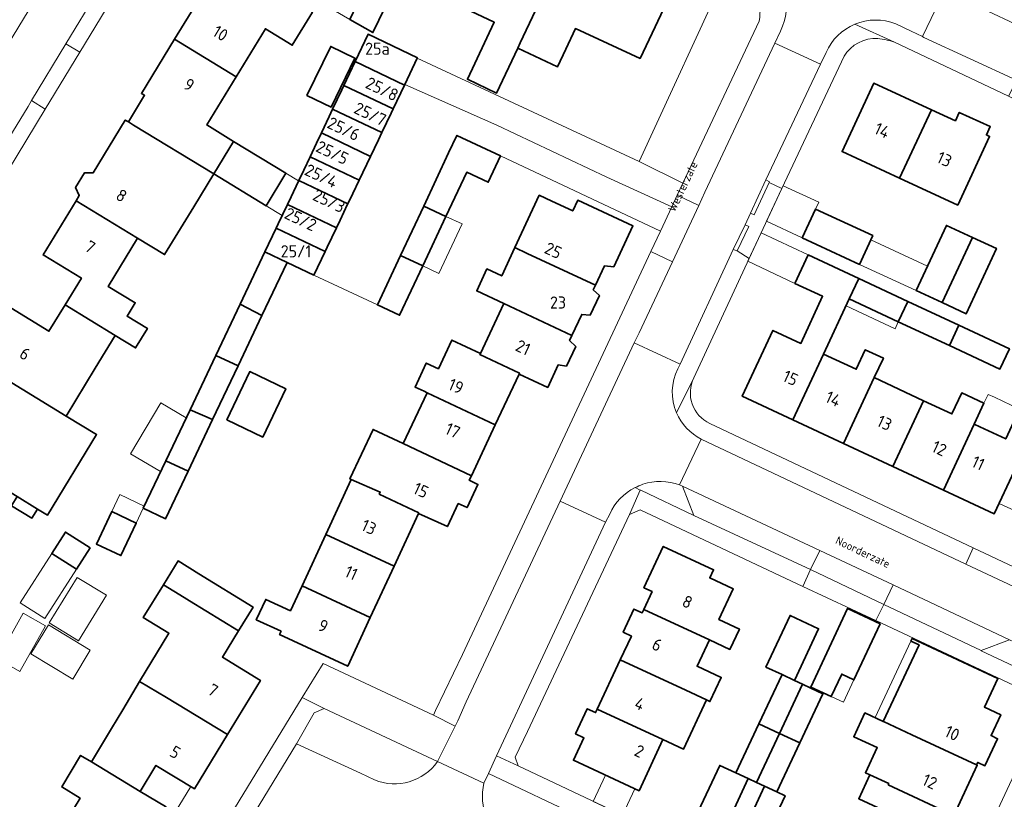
# Model space of a CAD drawing. Header units: metres. Extents: x 149984 to 156489, y 469398 to 478068.
# Tile 513 of 656: x 153674 to 153784, y 473681 to 473767. Entities that reach past the tile are written whole.
import ezdxf
from ezdxf.enums import TextEntityAlignment as Align

# ---------------------------------------------------------------- set-up
doc = ezdxf.new("R2010")
doc.units = ezdxf.units.M
doc.header["$LTSCALE"] = 0.75
for name, color, linetype, lineweight in [('B-WE-GR-BEPLANTING_CULTUUR_HEESTERS-GV', 252, 'Continuous', 18), ('B-WE-GR-BEPLANTING_CULTUUR_ROOS-GV', 252, 'Continuous', 18), ('B-WE-OG-BEBOUWING-GV', 6, 'Continuous', 35), ('B-WE-OG-BEBOUWING-T18', 1, 'Continuous', 18), ('B-WE-OG-BEBOUWING_LUIFEL-GV', 6, 'Continuous', 18), ('B-WE-OG-BEBOUWING_OVERBOUWING-GV', 6, 'Continuous', 18), ('B-WE-OG-TERREIN_BEGROEID-GV', 252, 'Continuous', 18), ('B-WE-OG-TERREIN_ERF-GV', 252, 'Continuous', 18), ('B-WE-OG-TOPOGRAFIE-T18', 7, 'Continuous', 18), ('B-WE-VH-OPENVERHARDING_BETONELEMENT-GV', 252, 'Continuous', 18), ('B-WE-VH-OPENVERHARDING_BETONSTRAATSTEEN-GV', 252, 'Continuous', 18), ('B-WE-VH-OPENVERHARDING_STRAATBAKSTEEN-GV', 252, 'Continuous', 18), ('B-WE-VH-OPENVERHARDING_TEGEL-GV', 252, 'Continuous', 18)]:
    doc.layers.add(name, color=color, linetype=linetype, lineweight=lineweight)
doc.styles.add('NLCS-ISO-M500-T18', font='NLCS-ISO.ttf', dxfattribs={"height": 0.9})
doc.styles.add('NLCS-ISO-M750-T18', font='NLCS-ISO.ttf', dxfattribs={"height": 1.35})

msp = doc.modelspace()

# ---------------------------------------------------------------- linework, layer by layer
at = {"layer": 'B-WE-GR-BEPLANTING_CULTUUR_HEESTERS-GV', "flags": 128}
for points in [[(153754.41, 473772.78), (153753.016, 473773.435), (153743.006, 473751.639), (153747.852, 473749.259)], [(153747.852, 473749.259), (153756.323, 473767.253)], [(153742.559, 473715.444), (153743.118, 473715.177), (153743.178, 473715.148)], [(153743.178, 473715.148), (153749.068, 473712.338), (153747.797, 473715.62), (153747.492, 473715.749)], [(153785.842, 473697.652), (153784.587, 473698.32), (153784.105, 473698.553), (153780.943, 473697.37)], [(153780.943, 473697.37), (153780.941, 473697.316), (153788.19, 473693.906)]]:
    msp.add_lwpolyline(points, dxfattribs=at)
at = {"layer": 'B-WE-GR-BEPLANTING_CULTUUR_HEESTERS-GV'}
for points in [[(153756.323, 473767.253, 0.2604105), (153754.41, 473772.78)], [(153743.414, 473715.813, 0.0408909), (153742.559, 473715.444)], [(153747.492, 473715.749, 0.1755792), (153743.414, 473715.813)]]:
    msp.add_lwpolyline(points, format="xyb", dxfattribs=at)
at = {"layer": 'B-WE-GR-BEPLANTING_CULTUUR_HEESTERS-GV', "flags": 128}
msp.add_lwpolyline([(153747.214, 473747.904), (153747.852, 473749.259), (153743.006, 473751.639), (153718.38, 473763.129), (153716.994, 473760.217), (153727.2, 473755.69), (153739.43, 473749.9), (153746.618, 473746.628)], close=True, dxfattribs=at)
at = {"layer": 'B-WE-GR-BEPLANTING_CULTUUR_ROOS-GV', "flags": 128}
msp.add_lwpolyline([(153720.638, 473685.023), (153708.061, 473690.917), (153706.946, 473690.456), (153704.99, 473687.008), (153712.071, 473683.734), (153713.649, 473682.987)], dxfattribs=at)
at = {"layer": 'B-WE-GR-BEPLANTING_CULTUUR_ROOS-GV'}
msp.add_lwpolyline([(153713.649, 473682.987, 0.3451271), (153720.638, 473685.023)], format="xyb", dxfattribs=at)
at = {"layer": 'B-WE-OG-BEBOUWING-GV', "flags": 128}
for points in [[(153721.811, 473769.523), (153726.922, 473767.121), (153723.941, 473760.785), (153727.191, 473759.257), (153729.537, 473764.246), (153729.814, 473764.835), (153732.876, 473771.34), (153730.36, 473772.549), (153732.694, 473777.405), (153731.129, 473778.142), (153731.562, 473779.043), (153727.807, 473780.811), (153727.374, 473779.909), (153726.818, 473780.171)], [(153738.284, 473774.775), (153735.979, 473769.878), (153732.895, 473771.331), (153732.876, 473771.34), (153729.814, 473764.835), (153729.537, 473764.246), (153733.943, 473762.173), (153734.87, 473764.144), (153735.934, 473766.406), (153743.105, 473763.091), (153746.733, 473770.799)], [(153691.442, 473765.22), (153698.279, 473761.061), (153701.521, 473766.391), (153704.509, 473764.57), (153706.746, 473768.241), (153701.221, 473771.633), (153697.308, 473774.051), (153695.475, 473771.086), (153695.135, 473771.281)], [(153710.886, 473767.438), (153713.464, 473765.964), (153716.095, 473771.483), (153715.669, 473771.686), (153713.397, 473772.766)], [(153711.494, 473762.746), (153716.958, 473760.141), (153716.98, 473760.187), (153716.994, 473760.217), (153718.38, 473763.129), (153718.39, 473763.15), (153712.932, 473765.779)], [(153698.279, 473761.061), (153691.442, 473765.22), (153687.779, 473759.209), (153688.119, 473759.003), (153686.328, 473756.051), (153686.894, 473755.707), (153695.799, 473750.28), (153698.001, 473753.893), (153695.022, 473755.708)], [(153708.839, 473757.686), (153711.469, 473763.136), (153708.771, 473764.438), (153706.141, 473758.988)], [(153716.958, 473760.141), (153711.494, 473762.746), (153710.241, 473760.105), (153715.701, 473757.502)], [(153714.445, 473754.863), (153715.477, 473757.031), (153715.701, 473757.502), (153710.241, 473760.105), (153710.016, 473759.63), (153708.989, 473757.464)], [(153775.43, 473757.404), (153769.027, 473760.338), (153765.519, 473752.75), (153771.911, 473749.794)], [(153714.445, 473754.863), (153708.989, 473757.464), (153708.605, 473756.653), (153707.737, 473754.823), (153713.189, 473752.223), (153714.061, 473754.056)], [(153775.43, 473757.404), (153771.911, 473749.794), (153778.362, 473746.812), (153781.89, 473754.444), (153781.544, 473754.602), (153781.543, 473754.611), (153781.966, 473755.526), (153778.523, 473757.098), (153778.099, 473756.181)], [(153680.523, 473747.303), (153687.353, 473743.132), (153690.335, 473741.315), (153693.574, 473746.629), (153695.799, 473750.28), (153686.894, 473755.707), (153686.328, 473756.051), (153685.983, 473756.261), (153684.19, 473753.32), (153682.405, 473750.391), (153681.462, 473750.38), (153680.473, 473748.758), (153680.87, 473747.872)], [(153706.484, 473752.182), (153711.932, 473749.584), (153713.189, 473752.223), (153707.737, 473754.823), (153707.193, 473753.676)], [(153695.799, 473750.28), (153701.598, 473746.745), (153703.8, 473750.358), (153698.001, 473753.893)], [(153721.564, 473745.562), (153723.865, 473750.469), (153726.256, 473749.348), (153727.627, 473752.272), (153722.774, 473754.548), (153721.863, 473752.605), (153719.099, 473746.712)], [(153711.932, 473749.584), (153706.484, 473752.182), (153705.782, 473750.7), (153705.232, 473749.541), (153710.676, 473746.945), (153711.229, 473748.107)], [(153705.202, 473749.478), (153704.37, 473747.723), (153703.98, 473746.899), (153709.42, 473744.306), (153709.813, 473745.132), (153710.656, 473746.903), (153710.676, 473746.945), (153705.232, 473749.541)], [(153679.297, 473735.727), (153684.863, 473732.336), (153687.122, 473730.96), (153688.432, 473733.11), (153686.173, 473734.486), (153687.077, 473735.968), (153684.09, 473737.789), (153687.353, 473743.132), (153680.523, 473747.303), (153676.857, 473741.286), (153681.115, 473738.691)], [(153738.148, 473737.918), (153739.159, 473740.083), (153740.19, 473739.97), (153742.304, 473744.501), (153736.187, 473747.355), (153735.637, 473746.176), (153733.299, 473747.267), (153731.921, 473747.91), (153729.208, 473742.091), (153730.584, 473741.45)], [(153702.959, 473744.746), (153702.728, 473744.258), (153708.164, 473741.666), (153708.397, 473742.157), (153709.42, 473744.306), (153703.98, 473746.899)], [(153716.526, 473741.225), (153718.991, 473740.076), (153721.564, 473745.562), (153719.099, 473746.712)], [(153761.1, 473743.19), (153767.447, 473740.238), (153768.919, 473743.424), (153762.572, 473746.375)], [(153706.917, 473739.047), (153708.164, 473741.666), (153702.728, 473744.258), (153701.475, 473741.617), (153703.94, 473740.448)], [(153776.636, 473735.989), (153779.979, 473743.231), (153777.101, 473744.56), (153773.755, 473737.322)], [(153779.979, 473743.231), (153776.636, 473735.989), (153779.295, 473734.746), (153782.648, 473741.998)], [(153698.73, 473735.829), (153701.147, 473734.555), (153703.94, 473740.448), (153701.475, 473741.617)], [(153727.985, 473735.881), (153735.551, 473732.351), (153736.637, 473734.679), (153737.564, 473734.577), (153738.589, 473736.767), (153737.912, 473737.412), (153738.148, 473737.918), (153730.584, 473741.45), (153729.208, 473742.091), (153727.749, 473738.959), (153726.112, 473739.722), (153724.975, 473737.285)], [(153716.526, 473741.225), (153713.951, 473735.734), (153716.412, 473734.576), (153718.991, 473740.076)], [(153767.378, 473738.659), (153761.761, 473741.281), (153760.285, 473738.119), (153763.357, 473736.686), (153760.957, 473731.45), (153757.849, 473732.9), (153754.44, 473725.596), (153760.058, 473722.974), (153763.468, 473730.279), (153766.322, 473736.396)], [(153772.815, 473736.121), (153767.378, 473738.659), (153766.322, 473736.396), (153771.759, 473733.86)], [(153772.815, 473736.121), (153771.759, 473733.86), (153777.431, 473731.218), (153778.484, 473733.475)], [(153684.863, 473732.336), (153679.297, 473735.727), (153677.51, 473732.813), (153673.268, 473735.398), (153671.93, 473733.203), (153671.156, 473733.675), (153669.112, 473730.322), (153669.885, 473729.845), (153669.599, 473729.376), (153679.414, 473723.395), (153682.65, 473728.705)], [(153701.147, 473734.555), (153698.73, 473735.829), (153696.025, 473730.124), (153698.495, 473728.961)], [(153725.404, 473730.352), (153725.339, 473730.213), (153729.73, 473728.154), (153729.672, 473728.031), (153732.855, 473726.576), (153734.027, 473729.086), (153734.939, 473728.936), (153735.962, 473731.129), (153735.283, 473731.777), (153735.551, 473732.351), (153727.985, 473735.881)], [(153777.431, 473731.218), (153783.034, 473728.607), (153784.086, 473730.86), (153778.484, 473733.475)], [(153725.339, 473730.213), (153725.404, 473730.352), (153722.224, 473731.836), (153720.722, 473728.648), (153719.386, 473729.277), (153718.134, 473726.619), (153719.142, 473726.144), (153719.471, 473725.989), (153727.038, 473722.425), (153729.672, 473728.031), (153729.73, 473728.154)], [(153760.058, 473722.974), (153765.679, 473720.35), (153769.089, 473727.656), (153770.1, 473729.821), (153768.096, 473730.757), (153767.085, 473728.591), (153763.468, 473730.279)], [(153698.495, 473728.961), (153696.025, 473730.124), (153693.164, 473724.092), (153695.673, 473723.006)], [(153668.422, 473717.833), (153673.966, 473714.455), (153676.236, 473713.072), (153677.345, 473712.396), (153682.793, 473721.336), (153679.414, 473723.395), (153669.599, 473729.376), (153668.296, 473727.237), (153667.361, 473727.807), (153665.049, 473724.134), (153666.037, 473723.53), (153665.93, 473723.355), (153670.18, 473720.765)], [(153780.176, 473722.484), (153776.764, 473715.175), (153782.412, 473712.539), (153784.655, 473717.346), (153787.794, 473715.881), (153790.44, 473721.552), (153792.955, 473726.944), (153789.923, 473728.359), (153789.81, 473728.412), (153787.363, 473723.166), (153785.222, 473724.165), (153783.676, 473720.851), (153780.798, 473722.194)], [(153697.238, 473722.961), (153701.24, 473721.062), (153703.787, 473726.429), (153699.785, 473728.328)], [(153771.161, 473717.791), (153774.573, 473725.098), (153769.089, 473727.656), (153765.679, 473720.35)], [(153724.382, 473716.771), (153727.038, 473722.425), (153719.471, 473725.989), (153716.809, 473720.337)], [(153776.764, 473715.175), (153780.176, 473722.484), (153781.263, 473724.809), (153778.802, 473725.959), (153777.713, 473723.63), (153774.573, 473725.098), (153771.161, 473717.791)], [(153693.164, 473724.092), (153690.479, 473718.43), (153692.961, 473717.282), (153695.673, 473723.006)], [(153714.155, 473714.736), (153718.541, 473712.638), (153718.509, 473712.57), (153721.725, 473711.115), (153722.93, 473713.68), (153723.902, 473713.223), (153725.114, 473715.803), (153724.142, 473716.26), (153724.382, 473716.771), (153716.809, 473720.337), (153713.48, 473721.905), (153710.898, 473716.421), (153711.054, 473716.347), (153714.274, 473714.953)], [(153692.961, 473717.282), (153690.479, 473718.43), (153687.979, 473713.158), (153690.451, 473711.986)], [(153714.274, 473714.953), (153711.054, 473716.347), (153708.223, 473710.225), (153715.803, 473706.72), (153718.509, 473712.57), (153718.541, 473712.638), (153714.155, 473714.736)], [(153676.236, 473713.072), (153673.966, 473714.455), (153673.35, 473713.444), (153675.619, 473712.061)], [(153684.494, 473712.801), (153682.78, 473709.187), (153685.487, 473707.904), (153687.2, 473711.517)], [(153682.074, 473708.757), (153679.336, 473710.507), (153677.829, 473708.149), (153680.567, 473706.399)], [(153715.803, 473706.72), (153708.223, 473710.225), (153705.594, 473704.539), (153713.172, 473701.035)], [(153743.522, 473701.934), (153750.801, 473698.537), (153753.066, 473697.48), (153754.123, 473699.746), (153751.858, 473700.803), (153753.443, 473704.201), (153750.833, 473705.418), (153751.256, 473706.325), (153745.682, 473708.924), (153743.539, 473704.329), (153744.443, 473703.907)], [(153698.55, 473699.549), (153700.17, 473702.19), (153694.153, 473705.882), (153691.835, 473707.304), (153690.213, 473704.662), (153692.532, 473703.24), (153693.111, 473702.885)], [(153690.537, 473692.139), (153697.32, 473688.027), (153700.971, 473694.049), (153696.761, 473696.633), (153698.55, 473699.549), (153693.111, 473702.885), (153692.532, 473703.24), (153690.213, 473704.662), (153687.976, 473701.016), (153690.821, 473699.27), (153687.57, 473693.937)], [(153705.594, 473704.539), (153704.313, 473701.77), (153701.56, 473703.042), (153700.512, 473700.773), (153703.262, 473699.502), (153703.094, 473699.138), (153710.661, 473695.607), (153713.172, 473701.035)], [(153740.913, 473696.34), (153748.192, 473692.944), (153750.476, 473691.879), (153750.859, 473691.7), (153752.104, 473694.367), (153749.436, 473695.611), (153750.801, 473698.537), (153743.522, 473701.934), (153743.335, 473701.533), (153742.429, 473701.956), (153741.233, 473699.391), (153742.139, 473698.968)], [(153760.235, 473694.041), (153762.914, 473699.784), (153759.745, 473701.262), (153757.07, 473695.525), (153758.855, 473694.693)], [(153769.75, 473700.339), (153766.124, 473702.03), (153762.055, 473693.301), (153764.321, 473692.245), (153765.483, 473694.738), (153766.843, 473694.104)], [(153770.118, 473689.478), (153773.249, 473688.018), (153780.445, 473684.662), (153780.572, 473684.934), (153781.369, 473684.562), (153782.773, 473687.57), (153782.048, 473687.909), (153783.134, 473690.238), (153781.322, 473691.083), (153782.801, 473694.255), (153773.284, 473698.692), (153773.153, 473698.411), (153774.06, 473697.988), (153770.097, 473689.488)], [(153738.358, 473690.862), (153745.636, 473687.467), (153747.921, 473686.401), (153750.476, 473691.879), (153748.192, 473692.944), (153740.913, 473696.34)], [(153758.578, 473688.167), (153761.139, 473693.614), (153760.235, 473694.041), (153758.855, 473694.693), (153756.299, 473689.232)], [(153682.217, 473684.992), (153687.64, 473681.726), (153689.377, 473684.61), (153693.67, 473682.007), (153697.32, 473688.027), (153690.537, 473692.139), (153687.57, 473693.937), (153685.702, 473690.782), (153684.463, 473688.688)], [(153760.827, 473687.116), (153763.371, 473692.559), (153762.042, 473693.187), (153761.139, 473693.614), (153758.578, 473688.167)], [(153745.636, 473687.467), (153738.358, 473690.862), (153738.174, 473690.468), (153737.25, 473690.899), (153735.944, 473688.098), (153736.868, 473687.667), (153735.71, 473685.184), (153742.988, 473681.79)], [(153777.921, 473679.06), (153780.517, 473684.628), (153780.445, 473684.662), (153773.249, 473688.018), (153770.118, 473689.478), (153770.097, 473689.488), (153768.058, 473690.439), (153766.822, 473687.788), (153769.416, 473686.578), (153768.116, 473683.8), (153768.608, 473683.569), (153770.708, 473682.587), (153770.646, 473682.453)], [(153753.743, 473683.771), (153755.102, 473683.137), (153756.013, 473682.712), (153758.578, 473688.167), (153756.299, 473689.232)], [(153758.578, 473688.167), (153756.013, 473682.712), (153756.924, 473682.286), (153758.275, 473681.656), (153760.827, 473687.116)], [(153687.64, 473681.726), (153682.217, 473684.992), (153681.026, 473685.709), (153678.923, 473682.217), (153680.97, 473680.984), (153677.589, 473675.431), (153679.628, 473674.195), (153686.432, 473670.07), (153686.649, 473670.427), (153687.104, 473670.137), (153687.838, 473669.982), (153689.264, 473672.335), (153688.787, 473672.914), (153688.32, 473673.184), (153690.083, 473676.091), (153688.615, 473676.981), (153690.461, 473680.027)], [(153755.102, 473683.137), (153753.743, 473683.771), (153751.948, 473684.607), (153749.269, 473678.861), (153752.423, 473677.39)], [(153768.083, 473676.973), (153775.363, 473673.578), (153777.921, 473679.06), (153770.646, 473682.453), (153770.708, 473682.587), (153768.608, 473683.569), (153767.367, 473680.909), (153769.463, 473679.931)], [(153758.275, 473681.656), (153756.924, 473682.286), (153754.245, 473676.54), (153756.511, 473675.484), (153759.19, 473681.23)]]:
    msp.add_lwpolyline(points, close=True, dxfattribs=at)
at = {"layer": 'B-WE-OG-BEBOUWING_LUIFEL-GV', "flags": 128}
for points in [[(153703.8, 473750.358), (153701.598, 473746.745), (153703.39, 473745.654), (153703.98, 473746.899), (153705.212, 473749.498)], [(153762.572, 473746.375), (153762.932, 473747.153), (153759, 473748.97), (153758.85, 473748.651), (153757.144, 473745.018), (153761.1, 473743.19)], [(153718.991, 473740.076), (153720.781, 473739.237), (153723.354, 473744.723), (153721.564, 473745.562)], [(153760.285, 473738.119), (153761.761, 473741.281), (153756.534, 473743.721), (153755.057, 473740.572)], [(153768.7, 473742.95), (153767.447, 473740.238), (153773.755, 473737.322), (153775.008, 473740.034)], [(153766.322, 473736.396), (153765.963, 473735.626), (153771.4, 473733.09), (153771.759, 473733.86)], [(153781.263, 473724.809), (153780.176, 473722.484), (153783.676, 473720.851), (153785.224, 473724.168), (153782.418, 473725.474), (153781.724, 473725.797)], [(153787.794, 473715.881), (153784.655, 473717.346), (153782.953, 473713.699), (153786.092, 473712.234)], [(153687.2, 473711.517), (153687.979, 473713.158), (153688.092, 473713.397), (153685.385, 473714.68), (153684.494, 473712.801)], [(153773.153, 473698.411), (153769.189, 473689.912), (153770.097, 473689.488), (153774.06, 473697.988)], [(153766.843, 473694.104), (153765.483, 473694.738), (153764.321, 473692.245), (153765.681, 473691.611)], [(153693.237, 473682.27), (153689.377, 473684.61), (153687.64, 473681.726), (153690.461, 473680.027), (153691.507, 473679.397)], [(153742.528, 473682.004), (153739.265, 473683.526), (153737.904, 473680.608), (153741.144, 473679.077)]]:
    msp.add_lwpolyline(points, close=True, dxfattribs=at)
at = {"layer": 'B-WE-OG-BEBOUWING_OVERBOUWING-GV', "flags": 128}
for points in [[(153689.905, 473717.221), (153690.479, 473718.43), (153692.738, 473723.193), (153689.934, 473724.866), (153686.563, 473719.215)], [(153677.829, 473708.149), (153674.32, 473702.659), (153677.058, 473700.909), (153680.567, 473706.399)], [(153677.542, 473700.421), (153680.776, 473698.436), (153683.883, 473703.5), (153680.648, 473705.484)], [(153674.267, 473695.028), (153677.13, 473700.097), (153674.647, 473701.499), (153671.784, 473696.431)], [(153677.45, 473700.212), (153675.499, 473696.991), (153680.146, 473694.175), (153682.097, 473697.396)]]:
    msp.add_lwpolyline(points, close=True, dxfattribs=at)
at = {"layer": 'B-WE-OG-TERREIN_BEGROEID-GV', "flags": 128}
for points in [[(153628.527, 473691.709), (153629.065, 473692.469), (153629.297, 473692.894), (153630.816, 473695.347), (153656.696, 473737.913), (153666.839, 473754.645), (153677.999, 473773.009), (153688.644, 473790.591), (153692.799, 473797.483), (153691.901, 473798.026), (153681.879, 473781.782), (153678.141, 473784.088), (153687.734, 473800.547), (153686.993, 473800.995), (153680.226, 473789.856), (153674.831, 473780.998), (153670.609, 473774.031), (153649.177, 473738.744), (153646.346, 473734.046), (153637.002, 473718.624), (153636.878, 473718.395)], [(153728.887, 473675.623), (153731.489, 473676.849), (153745.897, 473670.12), (153747.5, 473673.652), (153726.268, 473683.705), (153725.783, 473682.627)]]:
    msp.add_lwpolyline(points, dxfattribs=at)
at = {"layer": 'B-WE-OG-TERREIN_BEGROEID-GV'}
msp.add_lwpolyline([(153725.783, 473682.627, 0.3151736), (153728.48, 473675.82)], format="xyb", dxfattribs=at)
at = {"layer": 'B-WE-OG-TERREIN_ERF-GV', "flags": 128}
for points in [[(153687.945, 473775.356), (153680.931, 473763.8), (153677.101, 473757.481), (153669.757, 473745.397)], [(153697.674, 473679.155), (153705.59, 473692.143), (153707.954, 473695.938), (153720.177, 473690.167), (153720.412, 473690.693), (153723.401, 473696.929), (153744.291, 473741.664), (153745.373, 473743.914), (153745.376, 473743.92), (153727.627, 473752.272), (153726.256, 473749.348), (153723.865, 473750.469), (153721.564, 473745.562), (153718.991, 473740.076), (153716.412, 473734.576), (153713.951, 473735.734), (153706.917, 473739.047), (153703.94, 473740.448), (153701.147, 473734.555), (153698.495, 473728.961), (153695.673, 473723.006), (153692.961, 473717.282), (153690.451, 473711.986), (153687.979, 473713.158), (153690.479, 473718.43), (153693.164, 473724.092), (153696.025, 473730.124), (153698.73, 473735.829), (153701.475, 473741.617), (153702.728, 473744.258), (153702.959, 473744.746), (153703.98, 473746.899), (153704.37, 473747.723), (153705.202, 473749.478), (153705.232, 473749.541), (153705.782, 473750.7), (153706.484, 473752.182), (153707.193, 473753.676), (153707.737, 473754.823), (153708.605, 473756.653), (153708.989, 473757.464), (153710.016, 473759.63), (153710.241, 473760.105), (153711.494, 473762.746), (153712.932, 473765.779), (153718.39, 473763.15), (153718.38, 473763.129), (153743.006, 473751.639), (153753.016, 473773.435)], [(153673.268, 473735.398), (153677.51, 473732.813), (153679.297, 473735.727), (153681.115, 473738.691), (153676.857, 473741.286), (153680.523, 473747.303), (153680.87, 473747.872), (153680.473, 473748.758), (153681.462, 473750.38), (153682.405, 473750.391), (153684.19, 473753.32), (153685.983, 473756.261), (153686.328, 473756.051), (153688.119, 473759.003), (153687.779, 473759.209), (153691.442, 473765.22), (153695.135, 473771.281)], [(153746.733, 473770.799), (153743.105, 473763.091), (153735.934, 473766.406), (153734.87, 473764.144), (153733.943, 473762.173), (153729.537, 473764.246), (153727.191, 473759.257), (153723.941, 473760.785), (153726.922, 473767.121), (153721.811, 473769.523)], [(153706.746, 473768.241), (153704.509, 473764.57), (153701.521, 473766.391), (153698.279, 473761.061), (153695.022, 473755.708), (153698.001, 473753.893), (153703.8, 473750.358), (153701.598, 473746.745), (153695.799, 473750.28), (153693.574, 473746.629), (153690.335, 473741.315), (153687.353, 473743.132), (153684.09, 473737.789), (153687.077, 473735.968), (153686.173, 473734.486), (153688.432, 473733.11), (153687.122, 473730.96), (153684.863, 473732.336), (153682.65, 473728.705), (153679.414, 473723.395), (153682.793, 473721.336), (153677.345, 473712.396), (153676.236, 473713.072), (153675.619, 473712.061), (153673.35, 473713.444)], [(153870.54, 473718.533), (153861.323, 473722.669), (153855.862, 473725.201), (153842.905, 473731.21), (153838.17, 473733.406), (153825.143, 473739.519), (153819.954, 473741.951), (153807.611, 473747.785), (153802.079, 473750.309), (153789.713, 473756.151), (153783.996, 473758.904), (153771.33, 473764.89)], [(153765.737, 473763.34), (153758.85, 473748.651), (153755.198, 473740.876), (153749.071, 473727.649), (153749.068, 473727.644)], [(153784.655, 473717.346), (153782.412, 473712.539), (153776.764, 473715.175), (153771.161, 473717.791), (153765.679, 473720.35), (153760.058, 473722.974), (153754.44, 473725.596), (153757.849, 473732.9), (153760.957, 473731.45), (153763.357, 473736.686), (153760.285, 473738.119), (153761.761, 473741.281), (153767.378, 473738.659), (153772.815, 473736.121), (153778.484, 473733.475), (153784.086, 473730.86), (153783.034, 473728.607), (153777.431, 473731.218), (153771.759, 473733.86), (153766.322, 473736.396), (153763.468, 473730.279), (153767.085, 473728.591), (153768.096, 473730.757), (153770.1, 473729.821), (153769.089, 473727.656), (153774.573, 473725.098), (153777.713, 473723.63), (153778.802, 473725.959), (153781.263, 473724.809), (153780.176, 473722.484), (153780.798, 473722.194), (153783.676, 473720.851)], [(153750.83, 473722.579), (153780.086, 473708.778), (153787.825, 473705.105), (153813.743, 473693.022), (153820.256, 473689.934), (153821.992, 473689.111), (153851.283, 473675.471), (153852.067, 473675.303), (153852.77, 473675.381), (153853.785, 473675.576), (153854.605, 473676.162), (153855.452, 473677.113)], [(153788.224, 473691.765), (153769.284, 473700.702), (153761.167, 473704.461), (153743.103, 473712.992), (153741.928, 473712.481), (153730.629, 473688.374), (153729.241, 473685.514), (153729.565, 473684.552)], [(153677.589, 473675.431), (153680.97, 473680.984), (153678.923, 473682.217), (153681.026, 473685.709), (153682.217, 473684.992), (153684.463, 473688.688), (153685.702, 473690.782), (153687.57, 473693.937), (153690.821, 473699.27), (153687.976, 473701.016), (153690.213, 473704.662), (153691.835, 473707.304), (153694.153, 473705.882), (153700.17, 473702.19), (153698.55, 473699.549), (153696.761, 473696.633), (153700.971, 473694.049), (153697.32, 473688.027), (153693.67, 473682.007), (153689.377, 473684.61), (153687.64, 473681.726), (153690.461, 473680.027)], [(153769.463, 473679.931), (153767.367, 473680.909), (153768.608, 473683.569), (153768.116, 473683.8), (153769.416, 473686.578), (153766.822, 473687.788), (153768.058, 473690.439), (153770.097, 473689.488), (153774.06, 473697.988), (153773.153, 473698.411), (153773.284, 473698.692), (153782.801, 473694.255), (153781.322, 473691.083), (153783.134, 473690.238), (153782.048, 473687.909), (153782.773, 473687.57), (153781.369, 473684.562), (153780.572, 473684.934), (153780.445, 473684.662), (153780.517, 473684.628), (153777.921, 473679.06)], [(153729.565, 473684.552), (153748.521, 473675.588), (153752.717, 473673.624), (153775.059, 473663.168), (153787.836, 473690.466)]]:
    msp.add_lwpolyline(points, dxfattribs=at)
for points in [[(153715.669, 473771.686), (153716.095, 473771.483), (153713.464, 473765.964), (153710.886, 473767.438), (153707.905, 473769.142), (153709.266, 473772.026), (153710.308, 473774.233), (153710.622, 473774.085), (153713.397, 473772.766)], [(153708.839, 473757.686), (153706.141, 473758.988), (153708.771, 473764.438), (153711.469, 473763.136)], [(153771.911, 473749.794), (153765.519, 473752.75), (153769.027, 473760.338), (153775.43, 473757.404), (153778.099, 473756.181), (153778.523, 473757.098), (153781.966, 473755.526), (153781.543, 473754.611), (153781.544, 473754.602), (153781.89, 473754.444), (153778.362, 473746.812)], [(153729.672, 473728.031), (153727.038, 473722.425), (153724.382, 473716.771), (153724.142, 473716.26), (153725.114, 473715.803), (153723.902, 473713.223), (153722.93, 473713.68), (153721.725, 473711.115), (153718.509, 473712.57), (153715.803, 473706.72), (153713.172, 473701.035), (153710.661, 473695.607), (153703.094, 473699.138), (153703.262, 473699.502), (153700.512, 473700.773), (153701.56, 473703.042), (153704.313, 473701.77), (153705.594, 473704.539), (153708.223, 473710.225), (153711.054, 473716.347), (153710.898, 473716.421), (153713.48, 473721.905), (153716.809, 473720.337), (153719.471, 473725.989), (153719.142, 473726.144), (153718.134, 473726.619), (153719.386, 473729.277), (153720.722, 473728.648), (153722.224, 473731.836), (153725.404, 473730.352), (153727.985, 473735.881), (153724.975, 473737.285), (153726.112, 473739.722), (153727.749, 473738.959), (153729.208, 473742.091), (153731.921, 473747.91), (153733.299, 473747.267), (153735.637, 473746.176), (153736.187, 473747.355), (153742.304, 473744.501), (153740.19, 473739.97), (153739.159, 473740.083), (153738.148, 473737.918), (153737.912, 473737.412), (153738.589, 473736.767), (153737.564, 473734.577), (153736.637, 473734.679), (153735.551, 473732.351), (153735.283, 473731.777), (153735.962, 473731.129), (153734.939, 473728.936), (153734.027, 473729.086), (153732.855, 473726.576)], [(153767.447, 473740.238), (153761.1, 473743.19), (153762.572, 473746.375), (153768.919, 473743.424)], [(153779.979, 473743.231), (153782.648, 473741.998), (153779.295, 473734.746), (153776.636, 473735.989), (153773.755, 473737.322), (153777.101, 473744.56)], [(153697.238, 473722.961), (153699.785, 473728.328), (153703.787, 473726.429), (153701.24, 473721.062)], [(153684.494, 473712.801), (153687.2, 473711.517), (153685.487, 473707.904), (153682.78, 473709.187)], [(153682.074, 473708.757), (153680.567, 473706.399), (153677.829, 473708.149), (153679.336, 473710.507)], [(153745.636, 473687.467), (153742.988, 473681.79), (153735.71, 473685.184), (153736.868, 473687.667), (153735.944, 473688.098), (153737.25, 473690.899), (153738.174, 473690.468), (153738.358, 473690.862), (153740.913, 473696.34), (153742.139, 473698.968), (153741.233, 473699.391), (153742.429, 473701.956), (153743.335, 473701.533), (153743.522, 473701.934), (153744.443, 473703.907), (153743.539, 473704.329), (153745.682, 473708.924), (153751.256, 473706.325), (153750.833, 473705.418), (153753.443, 473704.201), (153751.858, 473700.803), (153754.123, 473699.746), (153753.066, 473697.48), (153750.801, 473698.537), (153749.436, 473695.611), (153752.104, 473694.367), (153750.859, 473691.7), (153750.476, 473691.879), (153747.921, 473686.401)], [(153763.371, 473692.559), (153760.827, 473687.116), (153758.275, 473681.656), (153759.19, 473681.23), (153756.511, 473675.484), (153754.245, 473676.54), (153756.924, 473682.286), (153756.013, 473682.712), (153755.102, 473683.137), (153752.423, 473677.39), (153749.269, 473678.861), (153751.948, 473684.607), (153753.743, 473683.771), (153756.299, 473689.232), (153758.855, 473694.693), (153757.07, 473695.525), (153759.745, 473701.262), (153762.914, 473699.784), (153760.235, 473694.041), (153761.139, 473693.614), (153762.042, 473693.187)], [(153769.75, 473700.339), (153766.843, 473694.104), (153765.483, 473694.738), (153764.321, 473692.245), (153762.055, 473693.301), (153766.124, 473702.03)]]:
    msp.add_lwpolyline(points, close=True, dxfattribs=at)
at = {"layer": 'B-WE-OG-TERREIN_ERF-GV'}
for points in [[(153769.488, 473765.308, 0.2784634), (153765.737, 473763.34)], [(153771.33, 473764.89, 0.070634), (153769.488, 473765.308)], [(153749.068, 473727.644, 0.4181758), (153750.83, 473722.579)]]:
    msp.add_lwpolyline(points, format="xyb", dxfattribs=at)
at = {"layer": 'B-WE-VH-OPENVERHARDING_BETONELEMENT-GV', "flags": 128}
for points in [[(153755.37, 473745.936), (153755.778, 473745.746), (153757.443, 473749.321), (153757.485, 473749.412), (153757.077, 473749.602)], [(153753.886, 473741.721), (153755.174, 473744.435), (153754.774, 473744.632), (153753.45, 473741.895)]]:
    msp.add_lwpolyline(points, close=True, dxfattribs=at)
at = {"layer": 'B-WE-VH-OPENVERHARDING_BETONSTRAATSTEEN-GV', "flags": 128}
for points in [[(153774.433, 473765.541), (153776.878, 473770.645), (153775.602, 473771.294), (153759.241, 473778.821), (153757.897, 473779.453), (153755.556, 473774.406), (153756.848, 473773.756)], [(153771.477, 473766.937), (153773.181, 473766.141), (153774.433, 473765.541)], [(153758.688, 473766.14), (153758.059, 473764.777), (153763.132, 473762.463), (153763.748, 473763.769)], [(153742.448, 473731.512), (153734.243, 473713.945), (153739.279, 473711.615), (153739.733, 473712.506)], [(153747.285, 473728.642), (153747.536, 473729.144), (153742.448, 473731.512)], [(153747.492, 473715.749), (153749.895, 473720.845)], [(153787.836, 473690.466), (153775.059, 473663.168), (153775.05, 473663.15), (153774.455, 473661.808), (153774.154, 473661.129), (153778.599, 473659.053), (153779.529, 473661.049), (153780.223, 473662.46), (153787.176, 473677.182), (153788.246, 473679.486)], [(153713.649, 473682.987), (153712.071, 473683.734), (153704.99, 473687.008), (153699.804, 473678.488), (153704.733, 473675.756)], [(153725.783, 473682.627), (153720.638, 473685.023)]]:
    msp.add_lwpolyline(points, dxfattribs=at)
at = {"layer": 'B-WE-VH-OPENVERHARDING_BETONSTRAATSTEEN-GV'}
for points in [[(153759.109, 473770.572, -0.1924846), (153758.688, 473766.14)], [(153763.748, 473763.769, -0.1930955), (153766.935, 473766.895)], [(153766.935, 473766.895, -0.196829), (153771.477, 473766.937)], [(153747.148, 473723.751, -0.2206137), (153747.285, 473728.642)], [(153749.895, 473720.845, -0.1774219), (153747.148, 473723.751)], [(153739.733, 473712.506, -0.1825107), (153742.559, 473715.444)], [(153742.559, 473715.444, -0.0408909), (153743.414, 473715.813)], [(153743.414, 473715.813, -0.1755792), (153747.492, 473715.749)], [(153720.638, 473685.023, -0.3451271), (153713.649, 473682.987)], [(153728.48, 473675.82, -0.3151736), (153725.783, 473682.627)]]:
    msp.add_lwpolyline(points, format="xyb", dxfattribs=at)
at = {"layer": 'B-WE-VH-OPENVERHARDING_BETONSTRAATSTEEN-GV', "flags": 128}
for points in [[(153776.878, 473770.645), (153774.433, 473765.541), (153774.587, 473765.427), (153784.869, 473760.676), (153791.186, 473757.633), (153800.005, 473753.47), (153802.975, 473752.119), (153808.42, 473749.568), (153820.473, 473743.939), (153820.713, 473743.793), (153826.139, 473741.228), (153838.902, 473735.302), (153844.367, 473732.719), (153846.362, 473731.745), (153856.605, 473726.986), (153862.079, 473724.408), (153870.396, 473720.504), (153872.9, 473725.535), (153848.446, 473736.991), (153822.567, 473749.173), (153802.122, 473758.753)], [(153680.931, 473763.8), (153679.398, 473764.71), (153675.585, 473758.415), (153677.101, 473757.481)], [(153754.774, 473744.632), (153755.37, 473745.936), (153757.077, 473749.602), (153763.132, 473762.463), (153758.059, 473764.777), (153750.28, 473748.246), (153749.615, 473746.772), (153746.695, 473740.526), (153743.001, 473732.636), (153742.448, 473731.512), (153747.536, 473729.144), (153753.45, 473741.895)], [(153708.164, 473741.666), (153706.917, 473739.047), (153713.951, 473735.734), (153716.526, 473741.225), (153719.099, 473746.712), (153721.863, 473752.605), (153722.774, 473754.548), (153727.627, 473752.272), (153745.376, 473743.92), (153746.618, 473746.628), (153739.43, 473749.9), (153727.2, 473755.69), (153716.994, 473760.217), (153716.98, 473760.187), (153716.958, 473760.141), (153715.701, 473757.502), (153715.477, 473757.031), (153714.445, 473754.863), (153714.061, 473754.056), (153713.189, 473752.223), (153711.932, 473749.584), (153711.229, 473748.107), (153710.676, 473746.945), (153710.656, 473746.903), (153709.813, 473745.132), (153709.42, 473744.306), (153708.397, 473742.157)], [(153758.85, 473748.651), (153757.443, 473749.321), (153755.778, 473745.746), (153755.37, 473745.936), (153754.774, 473744.632), (153755.174, 473744.435), (153753.886, 473741.721), (153755.198, 473740.876)], [(153744.291, 473741.664), (153746.695, 473740.526), (153749.615, 473746.772), (153747.214, 473747.904), (153746.618, 473746.628), (153745.376, 473743.92), (153745.373, 473743.914)], [(153747.492, 473715.749), (153747.797, 473715.62), (153763.063, 473708.482), (153771.196, 473704.673), (153784.105, 473698.553), (153784.587, 473698.32), (153786.901, 473703.37), (153779.247, 473706.954), (153751.208, 473720.198), (153749.895, 473720.845)], [(153762.014, 473706.342), (153763.063, 473708.482), (153747.797, 473715.62), (153749.068, 473712.338)], [(153739.279, 473711.615), (153734.243, 473713.945), (153723.804, 473691.666), (153722.871, 473689.554), (153722.589, 473688.981), (153720.638, 473685.023), (153725.783, 473682.627), (153726.268, 473683.705), (153727.185, 473685.676), (153736.411, 473705.506)], [(153779.247, 473706.954), (153786.901, 473703.37), (153787.825, 473705.105), (153780.086, 473708.778)], [(153762.014, 473706.342), (153770.144, 473702.482), (153771.196, 473704.673), (153763.063, 473708.482)], [(153762.014, 473706.342), (153761.167, 473704.461), (153769.284, 473700.702), (153770.144, 473702.482)], [(153780.943, 473697.37), (153784.105, 473698.553), (153771.196, 473704.673), (153770.144, 473702.482)], [(153722.589, 473688.981), (153720.177, 473690.167), (153707.954, 473695.938), (153705.59, 473692.143), (153708.061, 473690.917), (153720.638, 473685.023)]]:
    msp.add_lwpolyline(points, close=True, dxfattribs=at)
at = {"layer": 'B-WE-VH-OPENVERHARDING_STRAATBAKSTEEN-GV', "flags": 128}
for points in [[(153693.821, 473799.195), (153692.799, 473797.483), (153688.644, 473790.591), (153677.999, 473773.009), (153666.839, 473754.645), (153656.696, 473737.913), (153630.816, 473695.347), (153629.297, 473692.894), (153629.065, 473692.469), (153628.527, 473691.709)], [(153671.277, 473751.392), (153675.201, 473757.769), (153675.585, 473758.415), (153679.398, 473764.71), (153686.4, 473776.288), (153690.639, 473783.287), (153695.959, 473792.094), (153697.478, 473794.611), (153697.519, 473794.69), (153698.228, 473795.726)]]:
    msp.add_lwpolyline(points, dxfattribs=at)
at = {"layer": 'B-WE-VH-OPENVERHARDING_TEGEL-GV', "flags": 128}
for points in [[(153687.945, 473775.356), (153686.4, 473776.288), (153679.398, 473764.71), (153680.931, 473763.8)], [(153675.585, 473758.415), (153675.201, 473757.769), (153671.277, 473751.392), (153668.208, 473746.33), (153669.757, 473745.397), (153677.101, 473757.481)], [(153734.243, 473713.945), (153742.448, 473731.512), (153743.001, 473732.636), (153746.695, 473740.526), (153744.291, 473741.664), (153723.401, 473696.929), (153720.412, 473690.693), (153720.177, 473690.167), (153722.589, 473688.981), (153722.871, 473689.554), (153723.804, 473691.666)], [(153749.068, 473712.338), (153743.178, 473715.148), (153743.118, 473715.177), (153741.928, 473712.481), (153743.103, 473712.992), (153761.167, 473704.461), (153762.014, 473706.342)], [(153697.674, 473679.155), (153699.524, 473678.038), (153699.804, 473678.488), (153704.99, 473687.008), (153706.946, 473690.456), (153708.061, 473690.917), (153705.59, 473692.143)], [(153748.521, 473675.588), (153729.565, 473684.552), (153727.185, 473685.676), (153726.268, 473683.705), (153747.5, 473673.652)]]:
    msp.add_lwpolyline(points, close=True, dxfattribs=at)
at = {"layer": 'B-WE-VH-OPENVERHARDING_TEGEL-GV'}
for points in [[(153754.41, 473772.78, -0.2604105), (153756.323, 473767.253)], [(153758.688, 473766.14, 0.1924846), (153759.109, 473770.572)], [(153766.935, 473766.895, 0.1930955), (153763.748, 473763.769)], [(153771.477, 473766.937, 0.196829), (153766.935, 473766.895)], [(153765.737, 473763.34, -0.2784634), (153769.488, 473765.308)], [(153769.488, 473765.308, -0.070634), (153771.33, 473764.89)], [(153747.285, 473728.642, 0.2206137), (153747.148, 473723.751)], [(153750.83, 473722.579, -0.4181758), (153749.068, 473727.644)], [(153747.148, 473723.751, 0.1774219), (153749.895, 473720.845)], [(153742.559, 473715.444, 0.1825107), (153739.733, 473712.506)]]:
    msp.add_lwpolyline(points, format="xyb", dxfattribs=at)
at = {"layer": 'B-WE-VH-OPENVERHARDING_TEGEL-GV', "flags": 128}
for points in [[(153756.323, 473767.253), (153747.852, 473749.259), (153747.214, 473747.904), (153749.615, 473746.772), (153750.28, 473748.246), (153758.059, 473764.777)], [(153766.935, 473766.895), (153771.33, 473764.89), (153783.996, 473758.904), (153784.683, 473760.273), (153784.869, 473760.676), (153774.587, 473765.427), (153774.433, 473765.541)], [(153771.33, 473764.89), (153766.935, 473766.895)], [(153774.433, 473765.541), (153773.181, 473766.141), (153771.477, 473766.937)], [(153758.059, 473764.777), (153758.688, 473766.14)], [(153763.748, 473763.769), (153763.132, 473762.463)], [(153763.132, 473762.463), (153757.077, 473749.602), (153757.485, 473749.412), (153757.443, 473749.321), (153758.85, 473748.651), (153765.737, 473763.34)], [(153755.198, 473740.876), (153753.886, 473741.721), (153753.45, 473741.895), (153747.536, 473729.144), (153747.285, 473728.642)], [(153747.148, 473723.751), (153749.068, 473727.644), (153749.071, 473727.649), (153755.198, 473740.876)], [(153749.068, 473727.644), (153747.148, 473723.751)], [(153780.086, 473708.778), (153750.83, 473722.579)], [(153749.895, 473720.845), (153751.208, 473720.198), (153779.247, 473706.954), (153780.086, 473708.778)], [(153739.733, 473712.506), (153739.279, 473711.615), (153736.411, 473705.506), (153727.185, 473685.676), (153729.565, 473684.552), (153729.241, 473685.514), (153730.629, 473688.374), (153741.928, 473712.481), (153743.118, 473715.177), (153742.559, 473715.444)], [(153788.19, 473693.906), (153780.941, 473697.316), (153780.943, 473697.37), (153770.144, 473702.482), (153769.284, 473700.702), (153788.224, 473691.765), (153788.231, 473691.812)]]:
    msp.add_lwpolyline(points, dxfattribs=at)

# ---------------------------------------------------------------- texts
at = {"layer": 'B-WE-OG-BEBOUWING-T18', "style": 'NLCS-ISO-M750-T18'}
for s, rotation, p in [('10', 328.7, (153696.535, 473765.891)), ('25/8', 334.6, (153714.478, 473759.704)), ('9', 328.7, (153693.061, 473760.18)), ('25/7', 334.7, (153713.162, 473756.928)), ('25/6', 334.6, (153710.214, 473755.28)), ('14', 335.2, (153769.97, 473755.098)), ('25/5', 334.6, (153708.958, 473752.642)), ('13', 335.2, (153776.88, 473751.904)), ('25/4', 334.6, (153707.725, 473750.054)), ('8', 328.7, (153685.563, 473747.877)), ('25/3', 334.7, (153708.589, 473747.284)), ('25/2', 334.6, (153705.437, 473745.245)), ('7', 328.6, (153682.08, 473742.172)), ('25', 335, (153733.476, 473741.778)), ('21', 335, (153730.125, 473731.008)), ('6', 328.7, (153674.848, 473730.311)), ('15', 335, (153759.802, 473727.626)), ('19', 336.8, (153722.679, 473726.708)), ('14', 335, (153764.539, 473725.297)), ('13', 335, (153770.232, 473722.639)), ('17', 334.9, (153722.32, 473721.789)), ('12', 335, (153776.308, 473719.802)), ('11', 335, (153780.628, 473718.174)), ('15', 334.8, (153718.791, 473715.157)), ('13', 335.2, (153713.019, 473711.066)), ('11', 335.2, (153711.051, 473705.976)), ('8', 335, (153748.36, 473702.765)), ('9', 335.2, (153707.947, 473700.099)), ('6', 335, (153744.998, 473698.001)), ('7', 328.8, (153695.715, 473692.958)), ('4', 335, (153743.073, 473691.433)), ('10', 335, (153777.743, 473688.185)), ('5', 328.8, (153691.53, 473686.07)), ('2', 335, (153743.021, 473686.188)), ('12', 335, (153775.257, 473682.813))]:
    msp.add_text(s, height=1.35, rotation=rotation, dxfattribs=at).set_placement(p, align=Align.MIDDLE)
for s, p in [('25a', (153713.958, 473764.178)), ('25/1', (153704.92, 473741.688)), ('23', (153734, 473736))]:
    msp.add_text(s, height=1.35, dxfattribs=at).set_placement(p, align=Align.MIDDLE)
at = {"layer": 'B-WE-OG-TOPOGRAFIE-T18', "style": 'NLCS-ISO-M500-T18'}
for s, rotation, p in [('Westerzate', 64.8, (153747.845, 473748.875)), ('Noorderzate', 334.7, (153767.831, 473708.289))]:
    msp.add_text(s, height=0.9, rotation=rotation, dxfattribs=at).set_placement(p, align=Align.MIDDLE)

doc.saveas('drawing.dxf')
